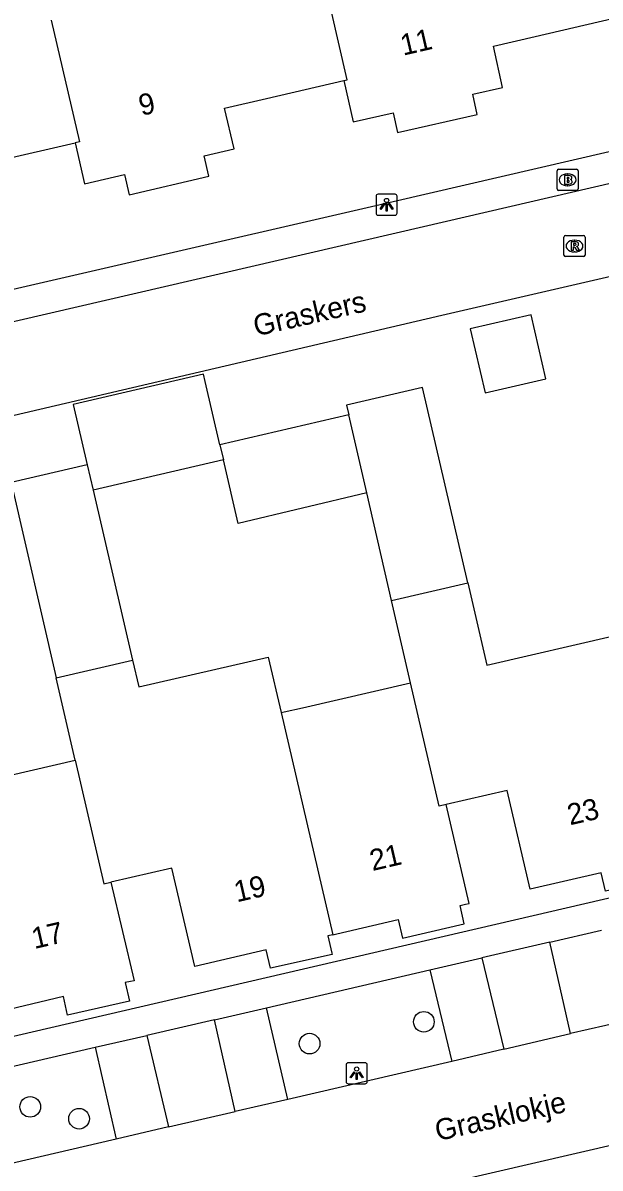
# Model space of a CAD drawing. Extents: x 156414 to 157775, y 382335 to 383765.
# Drawn here: x 157121.3 to 157148.7, y 383464.8 to 383519.1 of the extents above; entities that cross this region are included whole.
import ezdxf

# ---------------------------------------------------------------- set-up
doc = ezdxf.new("R2010")
doc.units = 0
for name, color, linetype in [('IMGEO_Boom', 7, 'Continuous'), ('IMGEO_Brandkraan', 7, 'Continuous'), ('IMGEO_Lichtpunt', 7, 'Continuous'), ('IMGEO_Openbare_ruimte_label', 7, 'Continuous'), ('IMGEO_Pand', 7, 'Continuous'), ('IMGEO_Pand_nummerreeks', 7, 'Continuous'), ('IMGEO_Parkeervlak_open', 7, 'Continuous'), ('IMGEO_Rijbaan_lokaal_gesloten', 7, 'Continuous'), ('IMGEO_Rijbaan_lokaal_open', 7, 'Continuous'), ('IMGEO_Rioolput', 7, 'Continuous'), ('IMGEO_Voetpad_open', 7, 'Continuous')]:
    doc.layers.add(name, color=color, linetype=linetype)

msp = doc.modelspace()

# ---------------------------------------------------------------- linework, layer by layer
at = {"layer": 'IMGEO_Boom'}
for centre in [(157140.312, 383471.725), (157134.898, 383470.69), (157121.668, 383467.695), (157123.982, 383467.134)]:
    msp.add_circle(centre, 0.489, dxfattribs=at)
at = {"layer": 'IMGEO_Brandkraan'}
for p, q in [((157146.62, 383511.19), (157146.62, 383512.042)), ((157146.695, 383512.116), (157147.547, 383512.116)), ((157147.621, 383512.042), (157147.621, 383511.19)), ((157147.108, 383511.896), (157147.133, 383511.896)), ((157147.547, 383511.116), (157146.695, 383511.116)), ((157147.131, 383511.336), (157147.106, 383511.336))]:
    msp.add_line(p, q, dxfattribs=at)
for points in [[(157146.62, 383511.19), (157146.62, 383512.042)], [(157146.695, 383512.116), (157147.547, 383512.116)], [(157147.621, 383512.042), (157147.621, 383511.19)], [(157146.968, 383511.816), (157146.968, 383511.416), (157147.181, 383511.416)], [(157147.199, 383511.816), (157146.968, 383511.816)], [(157147.147, 383511.735), (157147.093, 383511.735), (157147.093, 383511.659)], [(157147.093, 383511.659), (157147.146, 383511.659)], [(157147.155, 383511.583), (157147.093, 383511.583), (157147.093, 383511.502)], [(157147.093, 383511.502), (157147.155, 383511.502)], [(157147.547, 383511.116), (157146.695, 383511.116)]]:
    msp.add_lwpolyline(points, dxfattribs=at)
for centre, radius, start, end in [((157146.697, 383512.04), 0.0765, 91.552, 178.448), ((157146.697, 383512.04), 0.0765, 91.552, 178.448), ((157147.545, 383512.04), 0.0765, 1.552, 88.448), ((157147.545, 383512.04), 0.0765, 1.552, 88.448), ((157147.148, 383511.697), 0.0379, 267.8285, 90.9355), ((157147.156, 383511.542), 0.0404, 269.8759, 90.5077), ((157147.187, 383511.667), 0.251, 268.6676, 293.5347), ((157147.203, 383511.671), 0.145, 59.4692, 91.5367), ((157147.228, 383511.718), 0.0922, 285.5137, 58.1501), ((157147.233, 383511.526), 0.105, 301.3115, 78.989), ((157146.697, 383511.192), 0.0765, 181.552, 268.448), ((157146.697, 383511.192), 0.0765, 181.552, 268.448), ((157147.545, 383511.192), 0.0765, 271.552, 358.448), ((157147.545, 383511.192), 0.0765, 271.552, 358.448)]:
    msp.add_arc(centre, radius, start, end, dxfattribs=at)
for centre, major_axis, ratio, start_param, end_param in [((157147.107, 383511.616), (-0.387, 0.002), 0.722429, 4.712389, 7.853982), ((157147.132, 383511.616), (-0.39, 0.002), 0.717154, 1.570796, 4.712389)]:
    msp.add_ellipse(centre, major_axis=major_axis, ratio=ratio, start_param=start_param, end_param=end_param, dxfattribs=at)
at = {"layer": 'IMGEO_Lichtpunt'}
for p, q in [((157138.047, 383510.842), (157138.047, 383510.035)), ((157138.047, 383510.842), (157138.047, 383510.035)), ((157138.949, 383510.937), (157138.141, 383510.937)), ((157138.949, 383510.937), (157138.141, 383510.937)), ((157139.043, 383510.035), (157139.043, 383510.842)), ((157139.043, 383510.035), (157139.043, 383510.842)), ((157138.141, 383509.941), (157138.949, 383509.941)), ((157138.141, 383509.941), (157138.949, 383509.941)), ((157136.631, 383469.689), (157136.631, 383468.882)), ((157136.631, 383469.689), (157136.631, 383468.882)), ((157137.533, 383469.784), (157136.725, 383469.784)), ((157137.533, 383469.784), (157136.725, 383469.784)), ((157137.627, 383468.882), (157137.627, 383469.689)), ((157137.627, 383468.882), (157137.627, 383469.689)), ((157136.725, 383468.788), (157137.533, 383468.788)), ((157136.725, 383468.788), (157137.533, 383468.788))]:
    msp.add_line(p, q, dxfattribs=at)
for points in [[(157138.421, 383510.506), (157138.46, 383510.478), (157138.272, 383510.216), (157138.234, 383510.243), (157138.421, 383510.506)], [(157138.523, 383510.458), (157138.57, 383510.458), (157138.57, 383510.136), (157138.523, 383510.136), (157138.523, 383510.458)], [(157138.633, 383510.478), (157138.671, 383510.505), (157138.858, 383510.243), (157138.819, 383510.215), (157138.633, 383510.478)], [(157137.005, 383469.353), (157137.044, 383469.325), (157136.856, 383469.063), (157136.818, 383469.09), (157137.005, 383469.353)], [(157137.107, 383469.305), (157137.154, 383469.305), (157137.154, 383468.983), (157137.107, 383468.983), (157137.107, 383469.305)], [(157137.217, 383469.325), (157137.255, 383469.352), (157137.442, 383469.09), (157137.403, 383469.062), (157137.217, 383469.325)]]:
    msp.add_lwpolyline(points, dxfattribs=at)
for centre in [(157138.546, 383510.64), (157137.13, 383469.487)]:
    msp.add_circle(centre, 0.0994, dxfattribs=at)
for centre, start, end in [((157138.141, 383510.842), 90, 180), ((157138.141, 383510.842), 90, 180), ((157138.949, 383510.842), 0, 90), ((157138.949, 383510.842), 0, 90), ((157138.141, 383510.035), 180, 270), ((157138.141, 383510.035), 180, 270), ((157138.949, 383510.035), 270, 0), ((157138.949, 383510.035), 270, 360), ((157136.725, 383469.689), 90, 180), ((157136.725, 383469.689), 90, 180), ((157137.533, 383469.689), 0, 90), ((157137.533, 383469.689), 0, 90), ((157136.725, 383468.882), 180, 270), ((157136.725, 383468.882), 180, 270), ((157137.533, 383468.882), 270, 0), ((157137.533, 383468.882), 270, 360)]:
    msp.add_arc(centre, 0.0946, start, end, dxfattribs=at)
at = {"layer": 'IMGEO_Pand'}
for points in [[(157136.517, 383516.323), (157136.683, 383516.361), (157135.177, 383522.889)], [(157122.667, 383519.18), (157123.994, 383513.42), (157123.793, 383513.374)], [(157136.517, 383516.323), (157136.961, 383514.363), (157138.853, 383514.792), (157139.065, 383513.856), (157142.843, 383514.712), (157142.627, 383515.683), (157144.043, 383515.999), (157143.608, 383517.951), (157145.585, 383518.412), (157149.247, 383519.267)], [(157123.793, 383513.374), (157124.237, 383511.424), (157126.137, 383511.865), (157126.358, 383510.911), (157130.133, 383511.787), (157129.909, 383512.751), (157131.321, 383513.079), (157130.871, 383515.018), (157132.852, 383515.476), (157136.517, 383516.323)], [(157111.538, 383508.478), (157113.413, 383508.925), (157113.637, 383507.961), (157117.425, 383508.843), (157117.201, 383509.808), (157118.613, 383510.137), (157118.15, 383512.082), (157120.146, 383512.539), (157123.793, 383513.374)], [(157142.508, 383504.552), (157143.208, 383501.519), (157146.088, 383502.184), (157145.388, 383505.217), (157142.508, 383504.552)], [(157130.654, 383499.055), (157129.957, 383502.06), (157129.876, 383502.406), (157123.706, 383500.974), (157124.369, 383498.115)], [(157142.387, 383492.52), (157140.251, 383501.773), (157136.644, 383500.936), (157136.75, 383500.476)], [(157136.75, 383500.476), (157130.654, 383499.055)], [(157137.604, 383496.784), (157136.75, 383500.476)], [(157130.654, 383499.055), (157130.817, 383498.351)], [(157124.369, 383498.115), (157120.771, 383497.273), (157122.903, 383488.021)], [(157124.369, 383498.115), (157124.646, 383496.919)], [(157130.817, 383498.351), (157124.646, 383496.919)], [(157137.604, 383496.784), (157131.517, 383495.335), (157130.817, 383498.351)], [(157124.646, 383496.919), (157126.518, 383488.853)], [(157138.782, 383491.691), (157137.604, 383496.784)], [(157138.782, 383491.691), (157142.387, 383492.52)], [(157142.387, 383492.52), (157143.287, 383488.623), (157149.439, 383490.048)], [(157139.685, 383487.787), (157138.782, 383491.691)], [(157122.903, 383488.021), (157126.518, 383488.853)], [(157126.518, 383488.853), (157126.81, 383487.595), (157132.945, 383489.008), (157133.556, 383486.375)], [(157123.802, 383484.121), (157122.903, 383488.021)], [(157133.556, 383486.375), (157133.692, 383486.406), (157134.565, 383486.607), (157139.685, 383487.787)], [(157141.371, 383482.02), (157141.03, 383481.942), (157139.685, 383487.787)], [(157133.556, 383486.375), (157135.997, 383475.845)], [(157117.449, 383482.656), (157123.802, 383484.121)], [(157123.802, 383484.121), (157125.152, 383478.264), (157125.484, 383478.341)], [(157151.871, 383479.521), (157151.638, 383479.467), (157151.84, 383478.59), (157148.919, 383477.917), (157148.71, 383478.789), (157145.343, 383478.006), (157144.264, 383482.686), (157141.371, 383482.02)], [(157135.997, 383475.845), (157136.184, 383475.888), (157139.1, 383476.565), (157139.303, 383475.689), (157142.226, 383476.367), (157142.027, 383477.238), (157142.279, 383477.296), (157142.454, 383477.337), (157141.371, 383482.02)], [(157135.997, 383475.845), (157135.768, 383475.792), (157135.958, 383474.973), (157135.971, 383474.915), (157133.043, 383474.258), (157132.846, 383475.136), (157129.471, 383474.339), (157128.367, 383479.01), (157125.484, 383478.341)], [(157125.484, 383478.341), (157126.588, 383473.67), (157126.42, 383473.637), (157126.162, 383473.585), (157126.362, 383472.707), (157123.431, 383472.04), (157123.245, 383472.921), (157120.281, 383472.22), (157119.878, 383472.125)]]:
    msp.add_lwpolyline(points, dxfattribs=at)
at = {"layer": 'IMGEO_Parkeervlak_open'}
for points in [[(157140.591, 383474.182), (157141.634, 383469.851)], [(157133.864, 383468.05), (157132.852, 383472.391)], [(157124.744, 383470.515), (157125.732, 383466.166)]]:
    msp.add_lwpolyline(points, dxfattribs=at)
at = {"layer": 'IMGEO_Rijbaan_lokaal_gesloten'}
for points in [[(157262.563, 383492.114), (157054.71, 383444.011), (157052.703, 383443.546)], [(157149.763, 383471.741), (157147.26, 383471.171)], [(157144.103, 383470.423), (157147.26, 383471.171)], [(157144.103, 383470.423), (157141.634, 383469.851)], [(157141.634, 383469.851), (157133.864, 383468.05)], [(157133.864, 383468.05), (157131.379, 383467.474)], [(157128.224, 383466.743), (157131.379, 383467.474)], [(157128.224, 383466.743), (157125.732, 383466.166)], [(157125.732, 383466.166), (157120.088, 383464.858)]]:
    msp.add_lwpolyline(points, dxfattribs=at)
at = {"layer": 'IMGEO_Rijbaan_lokaal_open'}
for points in [[(157044.501, 383487.345), (157099.606, 383500), (157108.868, 383502.127), (157140.291, 383509.413), (157214.746, 383526.693), (157252.51, 383535.524)], [(157177.62, 383513.608), (157141.169, 383505.191), (157118.928, 383500), (157113.713, 383498.783)], [(157146.271, 383475.496), (157143.06, 383474.753)], [(157147.26, 383471.171), (157146.271, 383475.496)], [(157143.06, 383474.753), (157144.103, 383470.423)], [(157130.396, 383471.823), (157127.192, 383471.081)], [(157131.379, 383467.474), (157130.396, 383471.823)], [(157127.192, 383471.081), (157128.224, 383466.743)]]:
    msp.add_lwpolyline(points, dxfattribs=at)
at = {"layer": 'IMGEO_Rioolput'}
for p, q in [((157146.945, 383508.052), (157146.945, 383508.904)), ((157147.02, 383508.978), (157147.872, 383508.978)), ((157147.433, 383508.758), (157147.458, 383508.758)), ((157147.946, 383508.904), (157147.946, 383508.052)), ((157147.456, 383508.198), (157147.431, 383508.198)), ((157147.872, 383507.978), (157147.02, 383507.978))]:
    msp.add_line(p, q, dxfattribs=at)
for points in [[(157146.945, 383508.052), (157146.945, 383508.904)], [(157147.02, 383508.978), (157147.872, 383508.978)], [(157147.534, 383508.676), (157147.282, 383508.678), (157147.282, 383508.278)], [(157147.946, 383508.904), (157147.946, 383508.052)], [(157147.282, 383508.278), (157147.406, 383508.278), (157147.406, 383508.44), (157147.417, 383508.44)], [(157147.46, 383508.597), (157147.406, 383508.597), (157147.406, 383508.516)], [(157147.406, 383508.516), (157147.458, 383508.516)], [(157147.464, 383508.411), (157147.535, 383508.278), (157147.675, 383508.278), (157147.61, 383508.404)], [(157147.872, 383507.978), (157147.02, 383507.978)]]:
    msp.add_lwpolyline(points, dxfattribs=at)
for centre, radius, start, end in [((157147.022, 383508.902), 0.0765, 91.552, 178.448), ((157147.022, 383508.902), 0.0765, 91.552, 178.448), ((157147.533, 383508.566), 0.109, 350.3612, 89.416), ((157147.87, 383508.902), 0.0765, 1.552, 88.448), ((157147.87, 383508.902), 0.0765, 1.552, 88.448), ((157147.416, 383508.387), 0.0533, 26.0293, 88.6989), ((157147.442, 383508.705), 0.19, 274.7715, 282.9687), ((157147.466, 383508.501), 0.0964, 77.0061, 93.1865), ((157147.48, 383508.558), 0.0378, 276.6634, 79.6772), ((157147.531, 383508.566), 0.112, 277.5842, 350.9817), ((157147.515, 383508.351), 0.108, 29.5134, 73.7905), ((157147.022, 383508.054), 0.0765, 181.552, 268.448), ((157147.022, 383508.054), 0.0765, 181.552, 268.448), ((157147.87, 383508.054), 0.0765, 271.552, 358.448), ((157147.87, 383508.054), 0.0765, 271.552, 358.448)]:
    msp.add_arc(centre, radius, start, end, dxfattribs=at)
for centre, major_axis, ratio, start_param, end_param in [((157147.432, 383508.478), (-0.387, 0.002), 0.722429, 4.712389, 7.853982), ((157147.457, 383508.478), (-0.39, 0.002), 0.717154, 1.570796, 4.712389)]:
    msp.add_ellipse(centre, major_axis=major_axis, ratio=ratio, start_param=start_param, end_param=end_param, dxfattribs=at)
at = {"layer": 'IMGEO_Voetpad_open'}
for points in [[(157176.374, 383519.267), (157138.861, 383510.574), (157112.488, 383504.487)], [(157184.106, 383485.72), (157120.174, 383470.87)], [(157146.271, 383475.496), (157148.721, 383476.063)], [(157140.591, 383474.182), (157143.06, 383474.753)], [(157132.852, 383472.391), (157140.591, 383474.182)], [(157130.396, 383471.823), (157132.852, 383472.391)], [(157124.744, 383470.515), (157127.192, 383471.081)], [(157120.088, 383464.858), (157119.086, 383469.206), (157124.744, 383470.515)]]:
    msp.add_lwpolyline(points, dxfattribs=at)

# ---------------------------------------------------------------- texts
at = {"layer": 'IMGEO_Openbare_ruimte_label'}
for s, p in [('Graskers', (157132.361, 383504.197)), ('Grasklokje', (157140.963, 383466.067))]:
    msp.add_text(s, height=1, rotation=12.8271, dxfattribs=at).set_placement(p)
at = {"layer": 'IMGEO_Pand_nummerreeks'}
for s, rotation, p in [('11', 13.0076, (157139.329, 383517.497)), ('9', 13.1499, (157126.937, 383514.643)), ('23', 13.0647, (157147.233, 383481.031)), ('21', 13.0061, (157137.876, 383478.865)), ('19', 12.9947, (157131.451, 383477.382)), ('17', 13.0094, (157121.865, 383475.17))]:
    msp.add_text(s, height=1, rotation=rotation, dxfattribs=at).set_placement(p)

doc.saveas('drawing.dxf')
